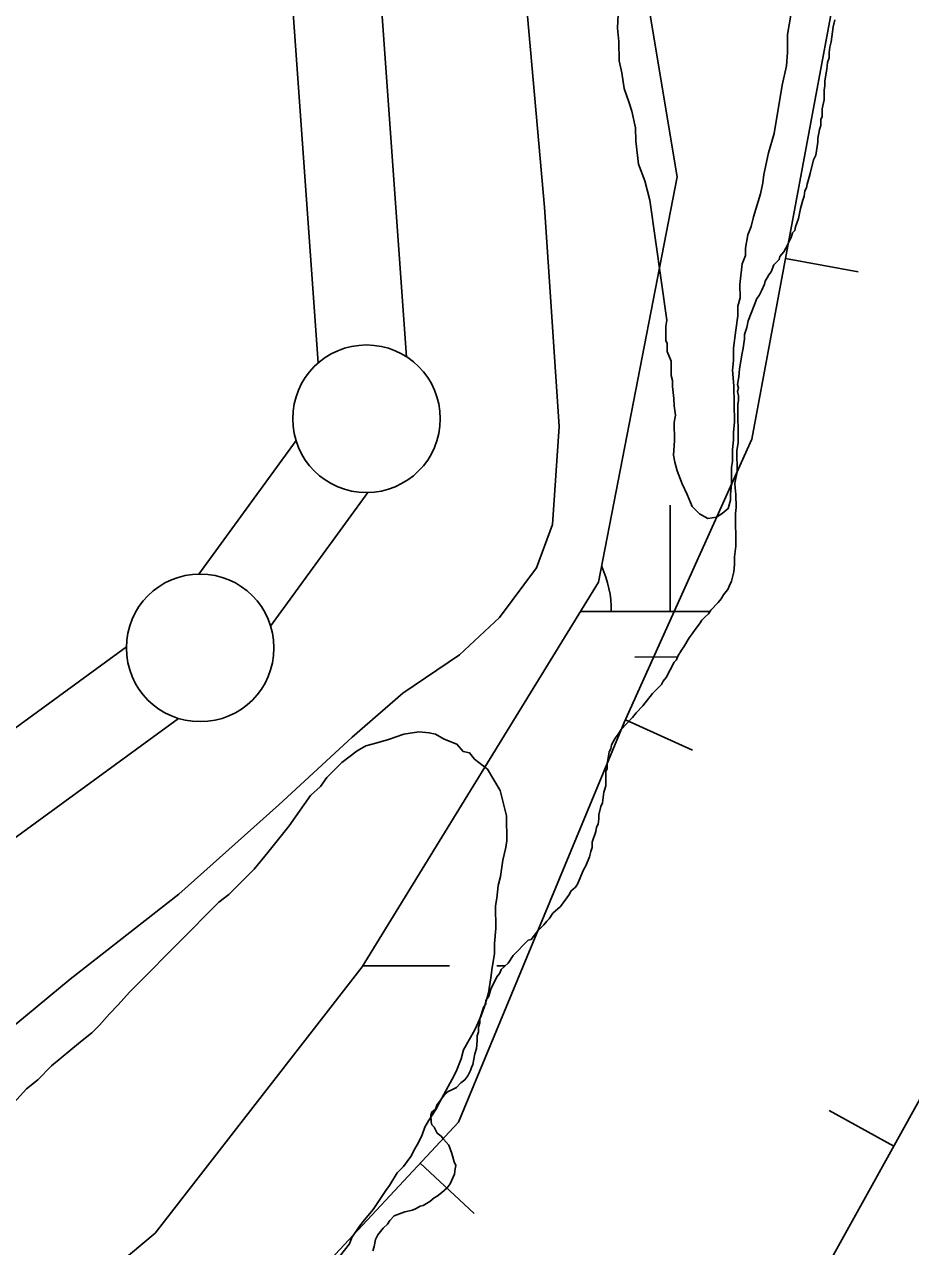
# Model space of a CAD drawing. Extents: x 3279314 to 3317160, y 734079 to 759431.
# Drawn here: x 3296264.2 to 3296564.4, y 747608.3 to 748022.3 of the extents above; entities that cross this region are included whole.
import ezdxf

# ---------------------------------------------------------------- set-up
doc = ezdxf.new("R2010")
doc.units = 0
for name, color, linetype in [('V-BORW-LINE', 7, 'Continuous'), ('V-LEVE-TOET', 7, 'Continuous'), ('V-SITE-VEGE', 7, 'Continuous'), ('V-SURV-LINE', 7, 'Continuous'), ('V-WETL-SWMP', 7, 'Continuous')]:
    doc.layers.add(name, color=color, linetype=linetype)

msp = doc.modelspace()

# ---------------------------------------------------------------- linework, layer by layer
at = {"layer": 'V-BORW-LINE'}
for p, q in [((3296522.03, 747943.1), (3296546.61, 747938.53)), ((3296467.75, 747786.78), (3296490.54, 747776.5)), ((3296558.7, 747642.29), (3296536.84, 747654.41)), ((3296398.25, 747636.54), (3296416.54, 747619.49))]:
    msp.add_line(p, q, dxfattribs=at)
for points in [[(3296285.83, 747515.92), (3296411.16, 747650.39), (3296467.31, 747785.8), (3296510.64, 747881.84), (3296538.49, 748031.66), (3296531.55, 748112.74), (3296505.76, 748217.36), (3296495.23, 748594.98), (3296490.94, 748725.17), (3296559.63, 748702.33), (3296561.39, 748762.33), (3296525.79, 748772.61), (3296488.11, 748846.56), (3296485.59, 749054.3), (3296445.82, 749289.2), (3296418.59, 749487.94), (3296423.02, 749659.58), (3296449.85, 749768.8), (3296429.86, 749846.6), (3296356.36, 750138.12)], [(3296356.36, 750138.12), (3296429.86, 749846.6), (3296449.85, 749768.8), (3296423.02, 749659.58), (3296418.59, 749487.94), (3296445.82, 749289.2), (3296485.59, 749054.3), (3296488.11, 748846.56), (3296525.79, 748772.61), (3296561.39, 748762.33), (3296559.63, 748702.33), (3296490.94, 748725.17), (3296495.23, 748594.98), (3296505.76, 748217.36), (3296531.55, 748112.74), (3296538.49, 748031.66), (3296510.64, 747881.84), (3296467.31, 747785.8), (3296411.16, 747650.39), (3296285.83, 747515.92)], [(3296598.7, 750050.92), (3296651.61, 749925.69), (3296652.81, 749762.19), (3296645.24, 749488), (3296650.39, 749131.3), (3296658.96, 748873.52), (3296644.56, 748745.92), (3296604.44, 748735.23), (3296606.03, 748681.21), (3296671.91, 748563.01), (3296633.29, 748405.36), (3296664.96, 748197.73), (3296690.27, 748066.54), (3296690.72, 747931.25), (3296615.19, 747805.34), (3296579.92, 747680.55), (3296514.36, 747562.31)], [(3296514.36, 747562.31), (3296579.92, 747680.55), (3296615.19, 747805.34), (3296690.72, 747931.25), (3296690.27, 748066.54), (3296664.96, 748197.73), (3296633.29, 748405.36), (3296671.91, 748563.01), (3296606.03, 748681.21), (3296604.44, 748735.23), (3296644.56, 748745.92), (3296658.96, 748873.52), (3296650.39, 749131.3), (3296645.24, 749488), (3296652.81, 749762.19), (3296651.61, 749925.69), (3296598.7, 750050.92)]]:
    msp.add_lwpolyline(points, dxfattribs=at)
at = {"layer": 'V-LEVE-TOET'}
msp.add_lwpolyline([(3296128.33, 747580.61), (3296175.31, 747612.85), (3296227.6, 747655.84), (3296279.69, 747698.82), (3296316.43, 747727.7), (3296350.32, 747757.96), (3296375.24, 747780.85), (3296392.39, 747795.79), (3296411.59, 747808.72), (3296425.14, 747821.39), (3296437.63, 747838.28), (3296443.1, 747852.87), (3296445.3, 747886.16), (3296440.35, 747960.49), (3296430.74, 748068.44), (3296417.54, 748222.5), (3296398.58, 748466.82), (3296381.35, 748701.28)], dxfattribs=at)
at = {"layer": 'V-SITE-VEGE'}
for points in [[(3296476.02, 747962.85), (3296474.31, 747969.36), (3296472.2, 747975.05), (3296471.29, 747982.79), (3296471.23, 747987.28), (3296469.93, 747992.97), (3296469.08, 747995.82), (3296467.39, 748000.7), (3296466.51, 748005.99), (3296465.64, 748010.06), (3296465.56, 748016.59), (3296465.1, 748021.07), (3296465.42, 748028.01)], [(3296523.8, 748025.47), (3296522.66, 748018.93), (3296522.73, 748012.81), (3296522.38, 748008.32), (3296520.83, 748001.77), (3296518.18, 747985.41), (3296516.22, 747978.86), (3296514.68, 747971.49), (3296514.31, 747968.63), (3296513.54, 747964.95), (3296511.18, 747957.17), (3296510.41, 747953.9), (3296509.22, 747951.03), (3296508.46, 747946.53), (3296508.49, 747944.08), (3296507.3, 747941.21), (3296506.57, 747934.26), (3296506.63, 747929.77), (3296505.85, 747926.91), (3296505.89, 747923.64), (3296505.13, 747918.74), (3296504.39, 747912.61), (3296504.44, 747908.53), (3296504.07, 747905.26), (3296504.55, 747899.96), (3296504.7, 747887.72), (3296504.34, 747884.04), (3296504.37, 747881.59), (3296504, 747878.33), (3296504.05, 747874.25), (3296503.67, 747872.2), (3296503.74, 747866.49), (3296503.37, 747863.22), (3296503.4, 747861.18), (3296502.62, 747858.31), (3296500.6, 747856.66), (3296498.57, 747855.41), (3296495.72, 747854.96), (3296492.85, 747856.56), (3296490.37, 747858.98), (3296488.69, 747863.04), (3296487.01, 747866.69), (3296485.32, 747871.16), (3296484.47, 747874), (3296484.03, 747876.44), (3296484.38, 747881.35), (3296484.3, 747887.47), (3296484.68, 747889.92), (3296484.23, 747893.18), (3296484.2, 747895.63), (3296483.74, 747899.7), (3296483.72, 747901.74), (3296483.29, 747903.37), (3296483.23, 747908.27), (3296481.96, 747911.52), (3296481.93, 747914.37), (3296481.51, 747915.18), (3296481.45, 747920.08), (3296481.83, 747922.12), (3296476.02, 747962.85)], [(3296260.54, 747656.98), (3296264.8, 747661.71), (3296268.64, 747664.73), (3296273.33, 747669.47), (3296283.13, 747677.65), (3296286.98, 747680.67), (3296289.53, 747683.25), (3296292.94, 747687.12), (3296295.92, 747690.14), (3296299.75, 747694.44), (3296302.73, 747697.45), (3296330, 747725), (3296333.42, 747727.59), (3296341.94, 747736.2), (3296346.62, 747741.79), (3296353.85, 747750.82), (3296361.08, 747761.14), (3296364.49, 747764.15), (3296366.62, 747767.16), (3296371.73, 747772.32), (3296376.85, 747776.2), (3296379.84, 747777.93), (3296383.26, 747778.81), (3296387.54, 747780.11), (3296392.66, 747781.85), (3296397.8, 747782.73), (3296401.23, 747782.32), (3296403.37, 747781.91), (3296406.38, 747780.21)], [(3296406.38, 747780.21), (3296410.67, 747778.52), (3296412.82, 747775.96), (3296414.97, 747775.54), (3296416.69, 747773.41), (3296420.99, 747770.01), (3296425.31, 747762.75), (3296427.49, 747754.19), (3296427.54, 747745.63), (3296427.12, 747743.06), (3296426.29, 747739.2), (3296425.46, 747733.63), (3296424.62, 747730.62), (3296424.21, 747726.34), (3296423.8, 747723.77), (3296423.84, 747716.06), (3296423.43, 747710.92), (3296423.45, 747707.49)], [(3296423.45, 747707.49), (3296422.62, 747702.78), (3296422.21, 747699.35), (3296421.38, 747694.21), (3296420.12, 747689.92), (3296418.85, 747686.48), (3296416.73, 747681.76), (3296412.92, 747674.89), (3296412.07, 747671.89), (3296410.38, 747667.6), (3296409.11, 747665.02), (3296404.86, 747657.3), (3296403.59, 747654.72), (3296401.04, 747650.85), (3296399.77, 747648.7), (3296398.93, 747646.13), (3296397.66, 747643.55), (3296396.38, 747641.4), (3296395.11, 747638.83), (3296392.56, 747635.39), (3296390.43, 747633.23), (3296387.88, 747628.94), (3296386.6, 747627.22), (3296382.35, 747620.78), (3296379.38, 747617.33), (3296377.67, 747615.18), (3296375.12, 747611.32), (3296374.27, 747609.17), (3296370.87, 747604.87)]]:
    msp.add_lwpolyline(points, dxfattribs=at)
at = {"layer": 'V-SURV-LINE'}
for points in [[(3296363.66, 747907.61), (3296240.05, 749638.67)], [(3296269.97, 749640.8), (3296393.58, 747909.73)], [(3296323.29, 747836.1), (3296356.17, 747881.4)], [(3296380.44, 747863.76), (3296347.56, 747818.47)], [(3296107.23, 747671.66), (3296298.7, 747811.45)], [(3296316.4, 747787.23), (3296124.93, 747647.44)]]:
    msp.add_lwpolyline(points, dxfattribs=at)
for centre in [(3296380.04, 747888.75), (3296323.69, 747811.12)]:
    msp.add_circle(centre, 25, dxfattribs=at)
at = {"layer": 'V-WETL-SWMP'}
for p, q in [((3296482.95, 747823.46), (3296482.93, 747859.46)), ((3296452.56, 747823.44), (3296496.43, 747823.47)), ((3296470.96, 747808.02), (3296485.44, 747808.03)), ((3296378.71, 747703.34), (3296408.17, 747703.35)), ((3296424.17, 747703.36), (3296426.98, 747703.36))]:
    msp.add_line(p, q, dxfattribs=at)
for points in [[(3296779.36, 751764.63), (3296679.15, 751694.43), (3296558.91, 751564.06), (3296371.1, 751261.6), (3296358.49, 751112.77), (3296222.65, 750473.17), (3296179.82, 750207.51), (3296248.27, 750079.83), (3296348.47, 749969.51), (3296388.55, 749889.29), (3296408.6, 749768.94), (3296388.23, 749630.47), (3296396.8, 749350.52), (3296471.03, 748859.18), (3296445.33, 748722.06), (3296439.62, 748350.7), (3296459.61, 748125.03), (3296485.3, 747970.77), (3296458.7, 747833.43), (3296378.53, 747703.05), (3296308.39, 747612.8), (3296188.14, 747512.51)], [(3296779.36, 751764.63), (3296679.15, 751694.43), (3296558.91, 751564.06), (3296371.1, 751261.6), (3296358.49, 751112.77), (3296222.65, 750473.17), (3296179.82, 750207.51), (3296248.27, 750079.83), (3296348.47, 749969.51), (3296388.55, 749889.29), (3296408.6, 749768.94), (3296388.23, 749630.47), (3296396.8, 749350.52), (3296471.03, 748859.18), (3296445.33, 748722.06), (3296439.62, 748350.7), (3296459.61, 748125.03), (3296485.3, 747970.77), (3296458.7, 747833.43), (3296378.53, 747703.05), (3296308.39, 747612.8), (3296188.14, 747512.51)], [(3296525.16, 747952.51), (3296525.4, 747953.8), (3296526.39, 747956.64), (3296527.12, 747959.99), (3296527.85, 747962.83), (3296528.35, 747964.12), (3296528.59, 747965.92), (3296529.09, 747966.95), (3296529.33, 747968.24), (3296530.07, 747970.57), (3296530.31, 747971.85), (3296531.54, 747976.5), (3296532.29, 747978.05), (3296533.01, 747982.43), (3296532.99, 747983.71), (3296533.47, 747986.8), (3296533.97, 747988.09), (3296533.94, 747990.15), (3296534.44, 747991.18), (3296534.41, 747993.75), (3296535.14, 747996.85), (3296535.1, 748000.19), (3296535.34, 748001.48), (3296535.32, 748003.28), (3296536.04, 748007.14), (3296536.27, 748009.46), (3296536.77, 748011.01), (3296536.74, 748012.8), (3296536.98, 748014.61), (3296537.47, 748016.41), (3296538.18, 748021.56), (3296538.66, 748023.88)], [(3296525.16, 747952.51), (3296525.4, 747953.8), (3296526.39, 747956.64), (3296527.12, 747959.99), (3296527.85, 747962.83), (3296528.35, 747964.12), (3296528.59, 747965.92), (3296529.09, 747966.95), (3296529.33, 747968.24), (3296530.07, 747970.57), (3296530.31, 747971.85), (3296531.54, 747976.5), (3296532.29, 747978.05), (3296533.01, 747982.43), (3296532.99, 747983.71), (3296533.47, 747986.8), (3296533.97, 747988.09), (3296533.94, 747990.15), (3296534.44, 747991.18), (3296534.41, 747993.75), (3296535.14, 747996.85), (3296535.1, 748000.19), (3296535.34, 748001.48), (3296535.32, 748003.28), (3296536.04, 748007.14), (3296536.27, 748009.46), (3296536.77, 748011.01), (3296536.74, 748012.8), (3296536.98, 748014.61), (3296537.47, 748016.41), (3296538.18, 748021.56), (3296538.66, 748023.88)], [(3296441.94, 747719.36), (3296443.2, 747721.18), (3296445.74, 747723.52), (3296448.78, 747727.67), (3296449.28, 747728.71), (3296450.8, 747730.01), (3296451.56, 747731.05), (3296453.56, 747735.96), (3296454.31, 747737.25), (3296455.56, 747740.35), (3296456.05, 747742.16), (3296456.55, 747743.45), (3296456.53, 747745.25), (3296457.77, 747748.86), (3296458, 747750.41), (3296458.5, 747751.44), (3296458.74, 747753.25), (3296458.72, 747754.53), (3296459.46, 747757.37), (3296459.96, 747758.66), (3296460.43, 747762.26), (3296461.17, 747764.33), (3296461.11, 747769.21), (3296461.61, 747770.25), (3296461.59, 747771.79), (3296462.31, 747775.91), (3296462.82, 747776.95), (3296463.06, 747778.23), (3296464.31, 747780.56), (3296465.33, 747781.86), (3296466.33, 747783.41), (3296470.14, 747787.57), (3296471.4, 747789.13), (3296473.69, 747791.47), (3296476.98, 747795.63), (3296480.02, 747798.75), (3296480.52, 747799.79), (3296481.54, 747801.08), (3296484.3, 747806.26), (3296485.06, 747807.04), (3296485.56, 747808.33), (3296486.82, 747810.4), (3296487.58, 747811.44), (3296489.34, 747814.55), (3296490.35, 747815.84), (3296491.36, 747817.4), (3296492.88, 747819.22), (3296493.63, 747820.51), (3296494.65, 747821.55), (3296495.92, 747822.6), (3296496.68, 747823.89), (3296499.21, 747826.49), (3296500.23, 747827.79), (3296500.98, 747829.08), (3296501.74, 747830.12), (3296502.5, 747830.9), (3296503, 747832.2), (3296503.75, 747833.75), (3296504.48, 747836.84), (3296504.71, 747839.41), (3296504.68, 747841.98), (3296505.15, 747845.59), (3296505.01, 747856.64), (3296505.24, 747858.7), (3296505.19, 747863.07), (3296504.9, 747865.38), (3296504.88, 747866.92), (3296505.61, 747870.78), (3296505.52, 747877.98), (3296506, 747880.56), (3296505.84, 747893.66), (3296506.08, 747894.95), (3296506.06, 747896.49), (3296505.78, 747898.03), (3296506.03, 747899.07), (3296505.75, 747900.35), (3296506.23, 747902.92), (3296506.46, 747905.5), (3296507.17, 747910.39), (3296507.66, 747912.71), (3296508.13, 747915.8), (3296508.11, 747917.34), (3296508.85, 747919.66), (3296509.34, 747921.98), (3296511.33, 747927.15), (3296512.33, 747929.47), (3296513.09, 747930.51), (3296513.84, 747932.06), (3296514.84, 747934.39), (3296515.08, 747935.42), (3296515.84, 747936.46), (3296516.35, 747937.49), (3296517.1, 747938.53), (3296518.1, 747940.86), (3296519.88, 747942.68), (3296520.12, 747943.71), (3296521.39, 747945.27), (3296522.14, 747946.56), (3296523.9, 747950.18), (3296524.39, 747951.73), (3296525.16, 747952.51)], [(3296441.94, 747719.36), (3296443.2, 747721.18), (3296445.74, 747723.52), (3296448.78, 747727.67), (3296449.28, 747728.71), (3296450.8, 747730.01), (3296451.56, 747731.05), (3296453.56, 747735.96), (3296454.31, 747737.25), (3296455.56, 747740.35), (3296456.05, 747742.16), (3296456.55, 747743.45), (3296456.53, 747745.25), (3296457.77, 747748.86), (3296458, 747750.41), (3296458.5, 747751.44), (3296458.74, 747753.25), (3296458.72, 747754.53), (3296459.46, 747757.37), (3296459.96, 747758.66), (3296460.43, 747762.26), (3296461.17, 747764.33), (3296461.11, 747769.21), (3296461.61, 747770.25), (3296461.59, 747771.79), (3296462.31, 747775.91), (3296462.82, 747776.95), (3296463.06, 747778.23), (3296464.31, 747780.56), (3296465.33, 747781.86), (3296466.33, 747783.41), (3296470.14, 747787.57), (3296471.4, 747789.13), (3296473.69, 747791.47), (3296476.98, 747795.63), (3296480.02, 747798.75), (3296480.52, 747799.79), (3296481.54, 747801.08), (3296484.3, 747806.26), (3296485.06, 747807.04), (3296485.56, 747808.33), (3296486.82, 747810.4), (3296487.58, 747811.44), (3296489.34, 747814.55), (3296490.35, 747815.84), (3296491.36, 747817.4), (3296492.88, 747819.22), (3296493.63, 747820.51), (3296494.65, 747821.55), (3296495.92, 747822.6), (3296496.68, 747823.89), (3296499.21, 747826.49), (3296500.23, 747827.79), (3296500.98, 747829.08), (3296501.74, 747830.12), (3296502.5, 747830.9), (3296503, 747832.2), (3296503.75, 747833.75), (3296504.48, 747836.84), (3296504.71, 747839.41), (3296504.68, 747841.98), (3296505.15, 747845.59), (3296505.01, 747856.64), (3296505.24, 747858.7), (3296505.19, 747863.07), (3296504.9, 747865.38), (3296504.88, 747866.92), (3296505.61, 747870.78), (3296505.52, 747877.98), (3296506, 747880.56), (3296505.84, 747893.66), (3296506.08, 747894.95), (3296506.06, 747896.49), (3296505.78, 747898.03), (3296506.03, 747899.07), (3296505.75, 747900.35), (3296506.23, 747902.92), (3296506.46, 747905.5), (3296507.17, 747910.39), (3296507.66, 747912.71), (3296508.13, 747915.8), (3296508.11, 747917.34), (3296508.85, 747919.66), (3296509.34, 747921.98), (3296511.33, 747927.15), (3296512.33, 747929.47), (3296513.09, 747930.51), (3296513.84, 747932.06), (3296514.84, 747934.39), (3296515.08, 747935.42), (3296515.84, 747936.46), (3296516.35, 747937.49), (3296517.1, 747938.53), (3296518.1, 747940.86), (3296519.88, 747942.68), (3296520.12, 747943.71), (3296521.39, 747945.27), (3296522.14, 747946.56), (3296523.9, 747950.18), (3296524.39, 747951.73), (3296525.16, 747952.51)], [(3296382.16, 747606.81), (3296382.65, 747608.35), (3296383.14, 747610.67), (3296383.89, 747612.22), (3296385.66, 747614.56), (3296387.19, 747615.86), (3296387.94, 747617.16), (3296389.46, 747618.72), (3296393.05, 747620.05), (3296395.61, 747620.6), (3296396.89, 747621.13), (3296398.17, 747621.91), (3296399.19, 747622.18), (3296401.49, 747623.5), (3296403.01, 747624.8), (3296404.04, 747625.33), (3296405.56, 747626.63), (3296407.34, 747628.2), (3296408.35, 747629.49), (3296409.35, 747631.56), (3296409.85, 747632.85), (3296410.09, 747634.66), (3296410.33, 747635.69), (3296409.8, 747636.97), (3296409, 747639.78), (3296407.93, 747642.6), (3296406.11, 747644.63), (3296405.33, 747645.65), (3296404.03, 747646.66), (3296402.97, 747648.71), (3296402.19, 747649.47), (3296401.92, 747650.49), (3296401.89, 747652.81), (3296402.14, 747653.84), (3296403.41, 747654.88), (3296403.91, 747656.17), (3296406.69, 747660.06), (3296407.71, 747660.85), (3296408.98, 747661.38), (3296410.52, 747662.17), (3296412.04, 747663.73), (3296413.31, 747664.77), (3296414.33, 747666.07), (3296415.33, 747667.88), (3296415.58, 747668.91), (3296416.08, 747669.95), (3296416.8, 747673.55), (3296417.29, 747675.36), (3296417.52, 747677.93), (3296417.5, 747679.73), (3296418, 747681.02), (3296417.98, 747682.57), (3296418.47, 747684.11), (3296418.46, 747685.4), (3296419.69, 747689.27), (3296420.45, 747690.56), (3296420.43, 747691.59), (3296421.44, 747693.15), (3296422.19, 747695.47), (3296424.19, 747699.61), (3296425.2, 747700.91), (3296425.7, 747702.2), (3296427.99, 747704.28), (3296429.75, 747706.87), (3296434.83, 747712.08), (3296435.86, 747712.35), (3296438.13, 747715.2), (3296440.17, 747717.29), (3296441.18, 747718.58), (3296441.94, 747719.36)], [(3296382.16, 747606.81), (3296382.65, 747608.35), (3296383.14, 747610.67), (3296383.89, 747612.22), (3296385.66, 747614.56), (3296387.19, 747615.86), (3296387.94, 747617.16), (3296389.46, 747618.72), (3296393.05, 747620.05), (3296395.61, 747620.6), (3296396.89, 747621.13), (3296398.17, 747621.91), (3296399.19, 747622.18), (3296401.49, 747623.5), (3296403.01, 747624.8), (3296404.04, 747625.33), (3296405.56, 747626.63), (3296407.34, 747628.2), (3296408.35, 747629.49), (3296409.35, 747631.56), (3296409.85, 747632.85), (3296410.09, 747634.66), (3296410.33, 747635.69), (3296409.8, 747636.97), (3296409, 747639.78), (3296407.93, 747642.6), (3296406.11, 747644.63), (3296405.33, 747645.65), (3296404.03, 747646.66), (3296402.97, 747648.71), (3296402.19, 747649.47), (3296401.92, 747650.49), (3296401.89, 747652.81), (3296402.14, 747653.84), (3296403.41, 747654.88), (3296403.91, 747656.17), (3296406.69, 747660.06), (3296407.71, 747660.85), (3296408.98, 747661.38), (3296410.52, 747662.17), (3296412.04, 747663.73), (3296413.31, 747664.77), (3296414.33, 747666.07), (3296415.33, 747667.88), (3296415.58, 747668.91), (3296416.08, 747669.95), (3296416.8, 747673.55), (3296417.29, 747675.36), (3296417.52, 747677.93), (3296417.5, 747679.73), (3296418, 747681.02), (3296417.98, 747682.57), (3296418.47, 747684.11), (3296418.46, 747685.4), (3296419.69, 747689.27), (3296420.45, 747690.56), (3296420.43, 747691.59), (3296421.44, 747693.15), (3296422.19, 747695.47), (3296424.19, 747699.61), (3296425.2, 747700.91), (3296425.7, 747702.2), (3296427.99, 747704.28), (3296429.75, 747706.87), (3296434.83, 747712.08), (3296435.86, 747712.35), (3296438.13, 747715.2), (3296440.17, 747717.29), (3296441.18, 747718.58), (3296441.94, 747719.36)]]:
    msp.add_lwpolyline(points, dxfattribs=at)
msp.add_arc((3296427.71, 747823.91), 35.25, 359.2573, 24.7624, dxfattribs=at)

doc.saveas('drawing.dxf')
